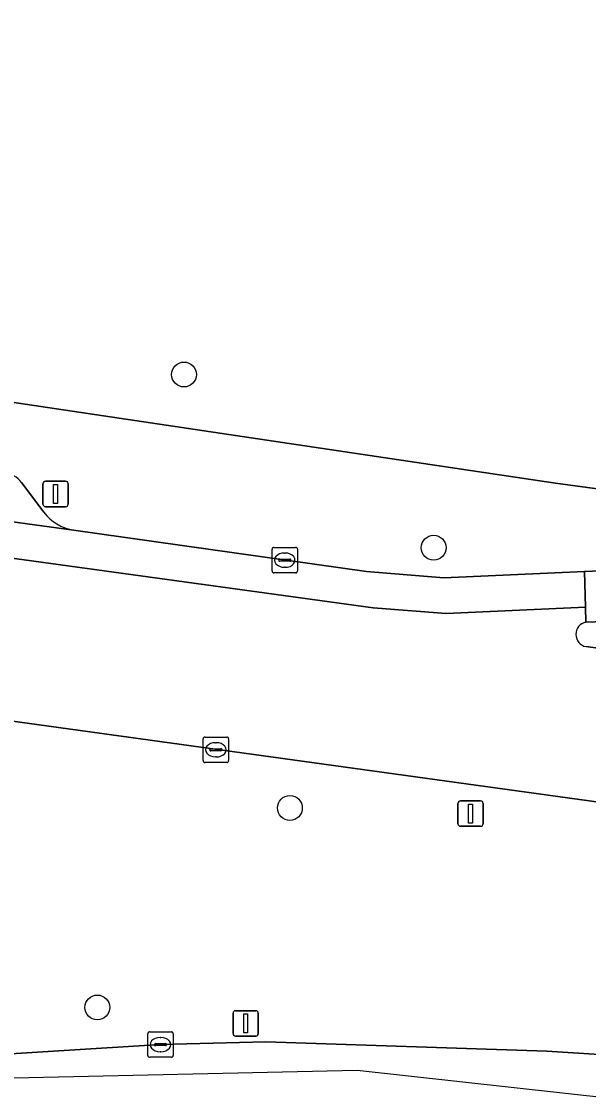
# Model space of a CAD drawing. Extents: x 161692 to 162379, y 380760 to 381678.
# Drawn here: x 162212.6 to 162234.89, y 380761.12 to 380803.45 of the extents above; entities that cross this region are included whole.
import ezdxf

# ---------------------------------------------------------------- set-up
doc = ezdxf.new("R2010")
doc.units = 0
for name, color, linetype in [('IMGEO_Berm_groen', 7, 'Continuous'), ('IMGEO_Boom', 7, 'Continuous'), ('IMGEO_Erf', 7, 'Continuous'), ('IMGEO_Fietspad_gesloten', 7, 'Continuous'), ('IMGEO_Kolk', 7, 'Continuous'), ('IMGEO_Lichtmast', 7, 'Continuous'), ('IMGEO_Parkeervlak_open', 7, 'Continuous'), ('IMGEO_Rijbaan_lokaal_gesloten', 7, 'Continuous'), ('IMGEO_Verkeersbordpaal', 7, 'Continuous'), ('IMGEO_Verkeerseiland_gesloten', 7, 'Continuous'), ('IMGEO_Voetpad_open', 7, 'Continuous')]:
    doc.layers.add(name, color=color, linetype=linetype)

msp = doc.modelspace()

# ---------------------------------------------------------------- linework, layer by layer
at = {"layer": 'IMGEO_Berm_groen'}
for points in [[(162238.515, 380772.312), (162194.784, 380778.352)], [(162186.181, 380763.043), (162186.353, 380763.027), (162187.36, 380762.945), (162195.572, 380762.437), (162204.608, 380762.388), (162209.849, 380762.73), (162218.059, 380763.235), (162222.207, 380763.349), (162233.252, 380762.974), (162236.149, 380762.787)]]:
    msp.add_lwpolyline(points, dxfattribs=at)
at = {"layer": 'IMGEO_Boom'}
for centre in [(162218.987, 380789.573), (162228.803, 380782.765), (162223.15, 380772.535), (162215.579, 380764.694)]:
    msp.add_circle(centre, 0.489, dxfattribs=at)
at = {"layer": 'IMGEO_Erf'}
msp.add_lwpolyline([(162203.847, 380789.736), (162233.587, 380785.305), (162242.108, 380784.149), (162246.56, 380789.741), (162249.602, 380816.878), (162249.47, 380816.884), (162249.361, 380816.897), (162246.653, 380817.219), (162246.716, 380820.995), (162246.77, 380824.269), (162250.291, 380823.85), (162251.938, 380837.39), (162252.733, 380846.078), (162253.066, 380849.15)], dxfattribs=at)
at = {"layer": 'IMGEO_Fietspad_gesloten'}
msp.add_lwpolyline([(162235.998, 380781.878), (162234.739, 380781.832), (162234.771, 380780.432), (162234.785, 380779.843), (162238.439, 380779.974), (162242.769, 380779.566)], dxfattribs=at)
at = {"layer": 'IMGEO_Kolk'}
for p, q in [((162222.449, 380781.85), (162222.449, 380782.702)), ((162222.524, 380782.776), (162223.376, 380782.776)), ((162222.937, 380782.556), (162222.962, 380782.556)), ((162223.45, 380782.702), (162223.45, 380781.85)), ((162222.708, 380782.27), (162222.708, 380782.282)), ((162223.146, 380782.233), (162222.748, 380782.233)), ((162222.751, 380782.319), (162223.149, 380782.319)), ((162223.192, 380782.282), (162223.192, 380782.27)), ((162223.376, 380781.776), (162222.524, 380781.776)), ((162222.96, 380781.996), (162222.935, 380781.996)), ((162219.813, 380775.322), (162220.665, 380775.322)), ((162219.738, 380774.396), (162219.738, 380775.248)), ((162220.226, 380775.102), (162220.251, 380775.102)), ((162220.739, 380775.248), (162220.739, 380774.396)), ((162219.997, 380774.816), (162219.997, 380774.828)), ((162220.435, 380774.779), (162220.037, 380774.779)), ((162220.04, 380774.865), (162220.438, 380774.865)), ((162220.249, 380774.542), (162220.224, 380774.542)), ((162220.481, 380774.828), (162220.481, 380774.816)), ((162220.665, 380774.322), (162219.813, 380774.322)), ((162217.562, 380762.81), (162217.562, 380763.662)), ((162217.637, 380763.736), (162218.489, 380763.736)), ((162218.05, 380763.516), (162218.075, 380763.516)), ((162218.563, 380763.662), (162218.563, 380762.81)), ((162217.821, 380763.23), (162217.821, 380763.242)), ((162218.259, 380763.193), (162217.861, 380763.193)), ((162217.864, 380763.279), (162218.262, 380763.279)), ((162218.305, 380763.242), (162218.305, 380763.23)), ((162218.489, 380762.736), (162217.637, 380762.736)), ((162218.073, 380762.956), (162218.048, 380762.956))]:
    msp.add_line(p, q, dxfattribs=at)
for points in [[(162222.449, 380781.85), (162222.449, 380782.702)], [(162222.524, 380782.776), (162223.376, 380782.776)], [(162223.45, 380782.702), (162223.45, 380781.85)], [(162223.376, 380781.776), (162222.524, 380781.776)], [(162219.813, 380775.322), (162220.665, 380775.322)], [(162219.738, 380774.396), (162219.738, 380775.248)], [(162220.739, 380775.248), (162220.739, 380774.396)], [(162220.665, 380774.322), (162219.813, 380774.322)], [(162217.562, 380762.81), (162217.562, 380763.662)], [(162217.637, 380763.736), (162218.489, 380763.736)], [(162218.563, 380763.662), (162218.563, 380762.81)], [(162218.489, 380762.736), (162217.637, 380762.736)]]:
    msp.add_lwpolyline(points, dxfattribs=at)
for centre, radius, start, end in [((162222.526, 380782.7), 0.0765, 91.552, 178.448), ((162222.526, 380782.7), 0.0765, 91.552, 178.448), ((162223.374, 380782.7), 0.0765, 1.552, 88.448), ((162223.374, 380782.7), 0.0765, 1.552, 88.448), ((162222.748, 380782.279), 0.0403, 85.8775, 175.7526), ((162222.745, 380782.269), 0.0366, 178.938, 274.7102), ((162223.149, 380782.276), 0.043, 264.8664, 352.4533), ((162223.153, 380782.281), 0.0386, 1.7309, 96.639), ((162222.526, 380781.852), 0.0765, 181.552, 268.448), ((162222.526, 380781.852), 0.0765, 181.552, 268.448), ((162223.374, 380781.852), 0.0765, 271.552, 358.448), ((162223.374, 380781.852), 0.0765, 271.552, 358.448), ((162219.815, 380775.246), 0.0765, 91.552, 178.448), ((162219.815, 380775.246), 0.0765, 91.552, 178.448), ((162220.663, 380775.246), 0.0765, 1.552, 88.448), ((162220.663, 380775.246), 0.0765, 1.552, 88.448), ((162220.037, 380774.825), 0.0403, 85.8775, 175.7526), ((162220.034, 380774.815), 0.0366, 178.938, 274.7102), ((162220.438, 380774.822), 0.043, 264.8664, 352.4533), ((162220.442, 380774.827), 0.0386, 1.7309, 96.639), ((162219.815, 380774.398), 0.0765, 181.552, 268.448), ((162219.815, 380774.398), 0.0765, 181.552, 268.448), ((162220.663, 380774.398), 0.0765, 271.552, 358.448), ((162220.663, 380774.398), 0.0765, 271.552, 358.448), ((162217.639, 380763.66), 0.0765, 91.552, 178.448), ((162217.639, 380763.66), 0.0765, 91.552, 178.448), ((162218.487, 380763.66), 0.0765, 1.552, 88.448), ((162218.487, 380763.66), 0.0765, 1.552, 88.448), ((162217.861, 380763.239), 0.0403, 85.8775, 175.7526), ((162217.858, 380763.229), 0.0366, 178.938, 274.7102), ((162218.262, 380763.236), 0.043, 264.8664, 352.4533), ((162218.266, 380763.241), 0.0386, 1.7309, 96.639), ((162217.639, 380762.812), 0.0765, 181.552, 268.448), ((162217.639, 380762.812), 0.0765, 181.552, 268.448), ((162218.487, 380762.812), 0.0765, 271.552, 358.448), ((162218.487, 380762.812), 0.0765, 271.552, 358.448)]:
    msp.add_arc(centre, radius, start, end, dxfattribs=at)
for centre, major_axis, ratio, start_param, end_param in [((162222.936, 380782.276), (-0.387, 0.002), 0.722429, 4.712389, 7.853982), ((162222.961, 380782.276), (-0.39, 0.002), 0.717154, 1.570796, 4.712389), ((162220.225, 380774.822), (-0.387, 0.002), 0.722429, 4.712389, 7.853982), ((162220.25, 380774.822), (-0.39, 0.002), 0.717154, 1.570796, 4.712389), ((162218.049, 380763.236), (-0.387, 0.002), 0.722429, 4.712389, 7.853982), ((162218.074, 380763.236), (-0.39, 0.002), 0.717154, 1.570796, 4.712389)]:
    msp.add_ellipse(centre, major_axis=major_axis, ratio=ratio, start_param=start_param, end_param=end_param, dxfattribs=at)
at = {"layer": 'IMGEO_Lichtmast'}
for p, q in [((162213.441, 380784.478), (162213.441, 380785.278)), ((162213.441, 380785.278), (162213.441, 380784.478)), ((162213.541, 380785.378), (162214.331, 380785.378)), ((162214.331, 380785.378), (162213.541, 380785.378)), ((162214.431, 380785.278), (162214.431, 380784.478)), ((162214.431, 380784.478), (162214.431, 380785.278)), ((162214.331, 380784.378), (162213.541, 380784.378)), ((162213.541, 380784.378), (162214.331, 380784.378))]:
    msp.add_line(p, q, dxfattribs=at)
msp.add_lwpolyline([(162213.861, 380785.253), (162214.011, 380785.253), (162214.011, 380784.503), (162213.861, 380784.503), (162213.861, 380785.253)], dxfattribs=at)
for centre, start, end in [((162213.541, 380785.278), 90, 180), ((162213.541, 380785.278), 90, 180), ((162214.331, 380785.278), 0, 90), ((162214.331, 380785.278), 360, 90), ((162213.541, 380784.478), 180, 270), ((162213.541, 380784.478), 180, 270), ((162214.331, 380784.478), 270, 0), ((162214.331, 380784.478), 270, 0)]:
    msp.add_arc(centre, 0.1, start, end, dxfattribs=at)
at = {"layer": 'IMGEO_Parkeervlak_open'}
for points in [[(162173.094, 380789.008), (162180.81, 380788.081), (162214.637, 380783.454)], [(162213.476, 380784.158), (162212.599, 380785.327)]]:
    msp.add_lwpolyline(points, dxfattribs=at)
for centre, radius, start, end in [((162211.74, 380784.641), 1.1, 38.6104, 80.093), ((162214.97, 380785.312), 1.888, 217.6891, 259.8478)]:
    msp.add_arc(centre, radius, start, end, dxfattribs=at)
at = {"layer": 'IMGEO_Rijbaan_lokaal_gesloten'}
for points in [[(161814.137, 380834.931), (162153.114, 380788.982), (162173.589, 380787.538), (162178.941, 380786.895), (162192.055, 380785.129), (162226.418, 380780.403), (162229.289, 380780.178), (162234.771, 380780.432)], [(162234.785, 380779.843), (162234.771, 380780.432), (162229.289, 380780.178), (162226.418, 380780.403), (162192.055, 380785.129), (162178.941, 380786.895), (162173.589, 380787.538), (162153.114, 380788.982), (161814.137, 380834.931)], [(162214.637, 380783.454), (162180.81, 380788.081), (162173.094, 380789.008)], [(162226.161, 380781.83), (162214.637, 380783.454)], [(162022.247, 380782.773), (162063.3, 380779.137), (162094.38, 380775.785), (162100.246, 380775.712), (162152.312, 380766.476), (162155.522, 380766.113), (162195.841, 380761.556), (162225.793, 380762.232), (162235.883, 380761.117)], [(162229.2, 380781.575), (162226.161, 380781.83)], [(162234.739, 380781.832), (162229.2, 380781.575)], [(162234.771, 380780.432), (162234.739, 380781.832)], [(162194.784, 380778.352), (162238.515, 380772.312), (162238.241, 380778.39), (162234.795, 380778.876)], [(162235.883, 380761.117), (162236.149, 380762.787), (162233.252, 380762.974), (162222.207, 380763.349), (162218.059, 380763.235), (162209.849, 380762.73), (162204.608, 380762.388), (162195.572, 380762.437), (162187.36, 380762.945), (162186.353, 380763.027), (162186.181, 380763.043), (162176.312, 380764.18), (162160.547, 380766.297), (162156.934, 380766.772), (162153.841, 380767.149)]]:
    msp.add_lwpolyline(points, dxfattribs=at)
msp.add_arc((162234.888, 380779.361), 0.493, 102.097, 259.088, dxfattribs=at)
at = {"layer": 'IMGEO_Verkeersbordpaal'}
for p, q in [((162229.858, 380772.814), (162230.648, 380772.814)), ((162230.648, 380772.814), (162229.858, 380772.814)), ((162229.758, 380771.914), (162229.758, 380772.714)), ((162229.758, 380772.714), (162229.758, 380771.914)), ((162230.748, 380772.714), (162230.748, 380771.914)), ((162230.748, 380771.914), (162230.748, 380772.714)), ((162230.648, 380771.814), (162229.858, 380771.814)), ((162229.858, 380771.814), (162230.648, 380771.814)), ((162220.917, 380763.666), (162220.917, 380764.466)), ((162220.917, 380764.466), (162220.917, 380763.666)), ((162221.017, 380764.566), (162221.807, 380764.566)), ((162221.807, 380764.566), (162221.017, 380764.566)), ((162221.907, 380764.466), (162221.907, 380763.666)), ((162221.907, 380763.666), (162221.907, 380764.466)), ((162221.807, 380763.566), (162221.017, 380763.566)), ((162221.017, 380763.566), (162221.807, 380763.566))]:
    msp.add_line(p, q, dxfattribs=at)
for points in [[(162230.178, 380772.689), (162230.328, 380772.689), (162230.328, 380771.939), (162230.178, 380771.939), (162230.178, 380772.689)], [(162221.337, 380764.441), (162221.487, 380764.441), (162221.487, 380763.691), (162221.337, 380763.691), (162221.337, 380764.441)]]:
    msp.add_lwpolyline(points, dxfattribs=at)
for centre, start, end in [((162229.858, 380772.714), 90, 180), ((162229.858, 380772.714), 90, 180), ((162230.648, 380772.714), 0, 90), ((162230.648, 380772.714), 360, 90), ((162229.858, 380771.914), 180, 270), ((162229.858, 380771.914), 180, 270), ((162230.648, 380771.914), 270, 0), ((162230.648, 380771.914), 270, 0), ((162221.017, 380764.466), 90, 180), ((162221.017, 380764.466), 90, 180), ((162221.807, 380764.466), 0, 90), ((162221.807, 380764.466), 360, 90), ((162221.017, 380763.666), 180, 270), ((162221.017, 380763.666), 180, 270), ((162221.807, 380763.666), 270, 0), ((162221.807, 380763.666), 270, 0)]:
    msp.add_arc(centre, 0.1, start, end, dxfattribs=at)
at = {"layer": 'IMGEO_Verkeerseiland_gesloten'}
for points in [[(162238.439, 380779.974), (162234.785, 380779.843)], [(162234.795, 380778.876), (162238.241, 380778.39)]]:
    msp.add_lwpolyline(points, dxfattribs=at)
msp.add_arc((162234.888, 380779.361), 0.493, 102.097, 259.088, dxfattribs=at)
at = {"layer": 'IMGEO_Voetpad_open'}
for points in [[(162245.098, 380782.531), (162245.978, 380783.533), (162246.35, 380784.142), (162249.39, 380789.116), (162246.56, 380789.741), (162242.108, 380784.149), (162233.587, 380785.305), (162203.847, 380789.736), (162189.165, 380791.629), (162166.17, 380794.752)], [(162212.599, 380785.327), (162213.476, 380784.158)], [(162214.637, 380783.454), (162226.161, 380781.83), (162229.2, 380781.575), (162234.739, 380781.832), (162235.998, 380781.878)]]:
    msp.add_lwpolyline(points, dxfattribs=at)
for centre, radius, start, end in [((162211.74, 380784.641), 1.1, 38.6104, 80.093), ((162214.97, 380785.312), 1.888, 217.6891, 259.8478)]:
    msp.add_arc(centre, radius, start, end, dxfattribs=at)

doc.saveas('drawing.dxf')
